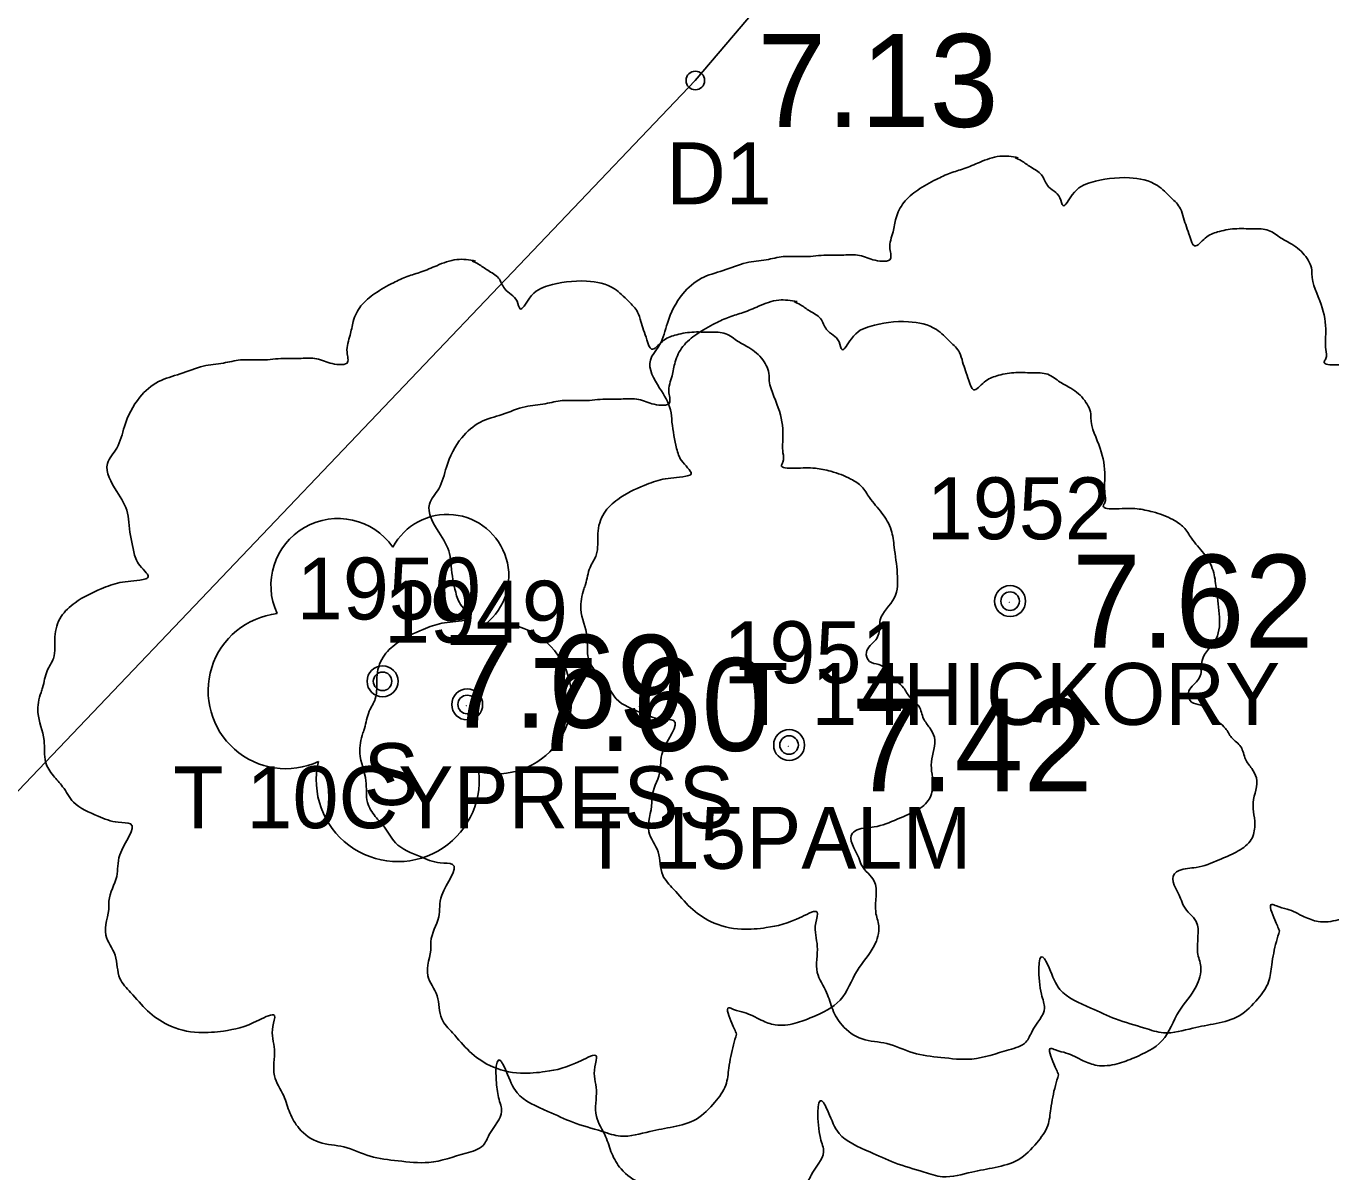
# Model space of a CAD drawing. Extents: x 2608598 to 2610682, y 641451 to 643526.
# Drawn here: x 2609197.94 to 2609219.03, y 643059.53 to 643078.05 of the extents above; entities that cross this region are included whole.
import ezdxf

# ---------------------------------------------------------------- set-up
doc = ezdxf.new("R2010")
doc.units = 0
for name, color, linetype in [('RD_EX_Driveway', 7, 'Continuous'), ('RD_EX_Driveway_txCode', 7, 'Continuous'), ('RD_EX_TX_Driveway_ELEV', 7, 'Continuous'), ('RD_EX_TX_VEG_ELEV', 7, 'Continuous'), ('RD_EX_VEG', 7, 'Continuous'), ('RD_EX_VEG_txCode', 7, 'Continuous'), ('RD_SMD_Locator', 7, 'Continuous')]:
    doc.layers.add(name, color=color, linetype=linetype)

msp = doc.modelspace()

# ---------------------------------------------------------------- linework, layer by layer
at = {"layer": 'RD_EX_Driveway'}
msp.add_lwpolyline([(2609166.457, 643161.041), (2609160.17, 643148.257), (2609190.362, 643122.83), (2609213.317, 643102.873), (2609223.768, 643094.8), (2609208.755, 643077.174), (2609183.581, 643050.775)], dxfattribs=at)
at = {"layer": 'RD_EX_VEG'}
for centre, radius in [((2609213.844, 643068.759), 0.25), ((2609213.831, 643068.74), 0.0001), ((2609203.699, 643067.463), 0.25), ((2609205.067, 643067.089), 0.25), ((2609205.054, 643067.07), 0.0001), ((2609210.272, 643066.433), 0.25), ((2609210.259, 643066.414), 0.0001)]:
    msp.add_circle(centre, radius, dxfattribs=at)
for centre, radius, start, end in [((2609204.745, 643069.166), 0.995, 308.7626, 152.0467), ((2609202.978, 643069.011), 1.084, 34.9763, 204.756), ((2609202.136, 643067.308), 1.257, 96.4518, 294.734), ((2609205.539, 643067.184), 1.218, 256.5667, 98.1046), ((2609203.945, 643065.867), 1.318, 166.8827, 5.7589)]:
    msp.add_arc(centre, radius, start, end, dxfattribs=at)
for points in [[(2609213.976, 643075.926), (2609213.676, 643075.951), (2609213.351, 643075.851), (2609213.101, 643075.751), (2609212.876, 643075.676), (2609212.651, 643075.576), (2609212.351, 643075.402), (2609212.126, 643075.202), (2609212.001, 643074.952), (2609211.951, 643074.727), (2609211.902, 643074.452), (2609211.902, 643074.277), (2609211.777, 643074.252), (2609211.627, 643074.277), (2609211.377, 643074.352), (2609211.127, 643074.352), (2609210.877, 643074.352), (2609210.527, 643074.327), (2609210.177, 643074.327), (2609209.902, 643074.277), (2609209.578, 643074.227), (2609209.203, 643074.102), (2609208.853, 643073.977), (2609208.553, 643073.727), (2609208.303, 643073.252), (2609208.178, 643072.903), (2609208.028, 643072.653), (2609208.178, 643072.203), (2609208.353, 643071.853), (2609208.378, 643071.653), (2609208.453, 643071.228), (2609208.553, 643071.003), (2609208.678, 643070.803), (2609208.603, 643070.779), (2609208.228, 643070.729), (2609207.928, 643070.629), (2609207.503, 643070.404), (2609207.279, 643070.179), (2609207.179, 643069.854), (2609207.154, 643069.504), (2609207.054, 643069.304), (2609206.979, 643069.029), (2609206.954, 643068.954), (2609206.904, 643068.629), (2609207.004, 643068.18), (2609207.029, 643067.83), (2609207.154, 643067.605), (2609207.304, 643067.43), (2609207.478, 643067.18), (2609207.878, 643066.955), (2609208.203, 643066.855), (2609208.403, 643066.83), (2609208.228, 643066.33), (2609208.178, 643065.981), (2609208.053, 643065.581), (2609208.053, 643065.506), (2609208.003, 643065.031), (2609208.153, 643064.706), (2609208.228, 643064.331), (2609208.403, 643064.106), (2609208.678, 643063.807), (2609209.003, 643063.582), (2609209.503, 643063.457), (2609209.902, 643063.482), (2609210.477, 643063.657), (2609210.727, 643063.732), (2609210.702, 643063.557), (2609210.727, 643063.182), (2609210.727, 643062.757), (2609210.877, 643062.432), (2609210.977, 643062.157), (2609211.127, 643061.907), (2609211.452, 643061.683), (2609211.852, 643061.608), (2609212.276, 643061.458), (2609212.726, 643061.383), (2609213.226, 643061.358), (2609213.826, 643061.508), (2609214.101, 643061.633), (2609214.201, 643061.807), (2609214.4, 643062.182), (2609214.35, 643062.407), (2609214.375, 643063.007), (2609214.475, 643062.832), (2609214.65, 643062.482), (2609215.15, 643062.182), (2609215.55, 643062.007), (2609216.025, 643061.857), (2609216.325, 643061.782), (2609216.799, 643061.857), (2609217.174, 643061.932), (2609217.549, 643062.057), (2609217.849, 643062.332), (2609218.024, 643062.607), (2609218.074, 643062.882), (2609218.149, 643063.257), (2609218.199, 643063.432)], [(2609218.199, 643063.432), (2609218.124, 643063.607), (2609218.074, 643063.857), (2609218.149, 643063.832), (2609218.324, 643063.782), (2609218.599, 643063.657), (2609218.824, 643063.582), (2609219.148, 643063.607), (2609219.423, 643063.707), (2609219.873, 643063.982), (2609220.148, 643064.456), (2609220.423, 643064.856), (2609220.498, 643065.181), (2609220.448, 643065.406), (2609220.423, 643065.906), (2609220.223, 643066.156), (2609220.173, 643066.28), (2609220.073, 643066.68), (2609220.148, 643066.73), (2609220.423, 643066.78), (2609220.798, 643066.905), (2609221.073, 643067.03), (2609221.297, 643067.205), (2609221.372, 643067.43), (2609221.347, 643067.83), (2609221.397, 643068.23), (2609221.322, 643068.38), (2609221.222, 643068.529), (2609221.147, 643068.729), (2609220.998, 643068.879), (2609220.898, 643069.029), (2609220.798, 643069.129), (2609220.673, 643069.279), (2609220.498, 643069.404), (2609220.348, 643069.454), (2609220.298, 643069.604), (2609220.448, 643069.804), (2609220.498, 643069.904), (2609220.523, 643070.129), (2609220.748, 643070.479), (2609220.798, 643070.878), (2609220.748, 643071.303), (2609220.698, 643071.578), (2609220.548, 643071.853), (2609220.348, 643072.103), (2609220.223, 643072.278), (2609220.048, 643072.403), (2609219.723, 643072.528), (2609219.473, 643072.578), (2609219.123, 643072.578), (2609218.923, 643072.628), (2609218.948, 643072.678), (2609218.948, 643072.828), (2609218.948, 643073.103), (2609218.873, 643073.552), (2609218.724, 643074.052), (2609218.724, 643074.077), (2609218.624, 643074.327), (2609218.399, 643074.527), (2609218.224, 643074.627), (2609218.024, 643074.752), (2609217.774, 643074.777), (2609217.474, 643074.777), (2609217.199, 643074.727), (2609216.999, 643074.627), (2609216.824, 643074.502), (2609216.749, 643074.652), (2609216.649, 643074.952), (2609216.599, 643075.102), (2609216.45, 643075.277), (2609216.225, 643075.476), (2609215.775, 643075.601), (2609215.15, 643075.526), (2609214.85, 643075.327), (2609214.7, 643075.152), (2609214.65, 643075.277), (2609214.45, 643075.476), (2609214.35, 643075.651), (2609214.176, 643075.776), (2609214.026, 643075.876), (2609213.926, 643075.926)], [(2609205.199, 643074.256), (2609204.899, 643074.281), (2609204.574, 643074.181), (2609204.324, 643074.081), (2609204.099, 643074.006), (2609203.874, 643073.906), (2609203.574, 643073.731), (2609203.35, 643073.531), (2609203.225, 643073.281), (2609203.175, 643073.056), (2609203.125, 643072.782), (2609203.125, 643072.607), (2609203, 643072.582), (2609202.85, 643072.607), (2609202.6, 643072.682), (2609202.35, 643072.682), (2609202.1, 643072.682), (2609201.75, 643072.657), (2609201.4, 643072.657), (2609201.126, 643072.607), (2609200.801, 643072.557), (2609200.426, 643072.432), (2609200.076, 643072.307), (2609199.776, 643072.057), (2609199.526, 643071.582), (2609199.401, 643071.232), (2609199.251, 643070.982), (2609199.401, 643070.533), (2609199.576, 643070.183), (2609199.601, 643069.983), (2609199.676, 643069.558), (2609199.776, 643069.333), (2609199.901, 643069.133), (2609199.826, 643069.108), (2609199.451, 643069.058), (2609199.151, 643068.958), (2609198.727, 643068.733), (2609198.502, 643068.508), (2609198.402, 643068.184), (2609198.377, 643067.834), (2609198.277, 643067.634), (2609198.202, 643067.359), (2609198.177, 643067.284), (2609198.127, 643066.959), (2609198.227, 643066.509), (2609198.252, 643066.159), (2609198.377, 643065.935), (2609198.527, 643065.76), (2609198.702, 643065.51), (2609199.101, 643065.285), (2609199.426, 643065.185), (2609199.626, 643065.16), (2609199.451, 643064.66), (2609199.401, 643064.31), (2609199.276, 643063.91), (2609199.276, 643063.836), (2609199.226, 643063.361), (2609199.376, 643063.036), (2609199.451, 643062.661), (2609199.626, 643062.436), (2609199.901, 643062.136), (2609200.226, 643061.911), (2609200.726, 643061.786), (2609201.126, 643061.811), (2609201.7, 643061.986), (2609201.95, 643062.061), (2609201.925, 643061.886), (2609201.95, 643061.511), (2609201.95, 643061.087), (2609202.1, 643060.762), (2609202.2, 643060.487), (2609202.35, 643060.237), (2609202.675, 643060.012), (2609203.075, 643059.937), (2609203.499, 643059.787), (2609203.949, 643059.712), (2609204.449, 643059.687), (2609205.049, 643059.837), (2609205.324, 643059.962), (2609205.424, 643060.137), (2609205.624, 643060.512), (2609205.574, 643060.737), (2609205.599, 643061.337), (2609205.698, 643061.162), (2609205.873, 643060.812), (2609206.373, 643060.512), (2609206.773, 643060.337), (2609207.248, 643060.187), (2609207.548, 643060.112), (2609208.022, 643060.187), (2609208.397, 643060.262), (2609208.772, 643060.387), (2609209.072, 643060.662), (2609209.247, 643060.937), (2609209.297, 643061.212), (2609209.372, 643061.586), (2609209.422, 643061.761)], [(2609209.422, 643061.761), (2609209.347, 643061.936), (2609209.297, 643062.186), (2609209.372, 643062.161), (2609209.547, 643062.111), (2609209.822, 643061.986), (2609210.047, 643061.911), (2609210.371, 643061.936), (2609210.646, 643062.036), (2609211.096, 643062.311), (2609211.371, 643062.786), (2609211.646, 643063.186), (2609211.721, 643063.511), (2609211.671, 643063.736), (2609211.646, 643064.235), (2609211.446, 643064.485), (2609211.396, 643064.61), (2609211.296, 643065.01), (2609211.371, 643065.06), (2609211.646, 643065.11), (2609212.021, 643065.235), (2609212.296, 643065.36), (2609212.521, 643065.535), (2609212.595, 643065.76), (2609212.571, 643066.159), (2609212.62, 643066.559), (2609212.546, 643066.709), (2609212.446, 643066.859), (2609212.371, 643067.059), (2609212.221, 643067.209), (2609212.121, 643067.359), (2609212.021, 643067.459), (2609211.896, 643067.609), (2609211.721, 643067.734), (2609211.571, 643067.784), (2609211.521, 643067.934), (2609211.671, 643068.134), (2609211.721, 643068.234), (2609211.746, 643068.458), (2609211.971, 643068.808), (2609212.021, 643069.208), (2609211.971, 643069.633), (2609211.921, 643069.908), (2609211.771, 643070.183), (2609211.571, 643070.433), (2609211.446, 643070.608), (2609211.271, 643070.732), (2609210.946, 643070.857), (2609210.696, 643070.907), (2609210.346, 643070.907), (2609210.147, 643070.957), (2609210.172, 643071.007), (2609210.172, 643071.157), (2609210.172, 643071.432), (2609210.097, 643071.882), (2609209.947, 643072.382), (2609209.947, 643072.407), (2609209.847, 643072.657), (2609209.622, 643072.857), (2609209.447, 643072.956), (2609209.247, 643073.081), (2609208.997, 643073.106), (2609208.697, 643073.106), (2609208.422, 643073.056), (2609208.222, 643072.956), (2609208.047, 643072.832), (2609207.972, 643072.981), (2609207.873, 643073.281), (2609207.823, 643073.431), (2609207.673, 643073.606), (2609207.448, 643073.806), (2609206.998, 643073.931), (2609206.373, 643073.856), (2609206.073, 643073.656), (2609205.923, 643073.481), (2609205.873, 643073.606), (2609205.673, 643073.806), (2609205.574, 643073.981), (2609205.399, 643074.106), (2609205.249, 643074.206), (2609205.149, 643074.256)], [(2609210.403, 643073.6), (2609210.104, 643073.625), (2609209.779, 643073.525), (2609209.529, 643073.425), (2609209.304, 643073.35), (2609209.079, 643073.25), (2609208.779, 643073.075), (2609208.554, 643072.875), (2609208.429, 643072.625), (2609208.379, 643072.4), (2609208.329, 643072.125), (2609208.329, 643071.95), (2609208.204, 643071.925), (2609208.054, 643071.95), (2609207.805, 643072.025), (2609207.555, 643072.025), (2609207.305, 643072.025), (2609206.955, 643072), (2609206.605, 643072), (2609206.33, 643071.95), (2609206.005, 643071.901), (2609205.63, 643071.776), (2609205.281, 643071.651), (2609204.981, 643071.401), (2609204.731, 643070.926), (2609204.606, 643070.576), (2609204.456, 643070.326), (2609204.606, 643069.876), (2609204.781, 643069.527), (2609204.806, 643069.327), (2609204.881, 643068.902), (2609204.981, 643068.677), (2609205.106, 643068.477), (2609205.031, 643068.452), (2609204.656, 643068.402), (2609204.356, 643068.302), (2609203.931, 643068.077), (2609203.706, 643067.852), (2609203.606, 643067.527), (2609203.581, 643067.178), (2609203.482, 643066.978), (2609203.407, 643066.703), (2609203.382, 643066.628), (2609203.331, 643066.303), (2609203.431, 643065.853), (2609203.456, 643065.503), (2609203.581, 643065.278), (2609203.731, 643065.104), (2609203.906, 643064.854), (2609204.306, 643064.629), (2609204.631, 643064.529), (2609204.831, 643064.504), (2609204.656, 643064.004), (2609204.606, 643063.654), (2609204.481, 643063.254), (2609204.481, 643063.179), (2609204.431, 643062.705), (2609204.581, 643062.38), (2609204.656, 643062.005), (2609204.831, 643061.78), (2609205.106, 643061.48), (2609205.431, 643061.255), (2609205.93, 643061.13), (2609206.33, 643061.155), (2609206.905, 643061.33), (2609207.155, 643061.405), (2609207.13, 643061.23), (2609207.155, 643060.855), (2609207.155, 643060.431), (2609207.305, 643060.106), (2609207.405, 643059.831), (2609207.555, 643059.581), (2609207.88, 643059.356), (2609208.279, 643059.281), (2609208.704, 643059.131), (2609209.154, 643059.056), (2609209.654, 643059.031), (2609210.254, 643059.181), (2609210.528, 643059.306), (2609210.628, 643059.481), (2609210.828, 643059.856), (2609210.778, 643060.081), (2609210.803, 643060.68), (2609210.903, 643060.505), (2609211.078, 643060.156), (2609211.578, 643059.856), (2609211.978, 643059.681), (2609212.453, 643059.531), (2609212.752, 643059.456), (2609213.227, 643059.531), (2609213.602, 643059.606), (2609213.977, 643059.731), (2609214.277, 643060.006), (2609214.452, 643060.281), (2609214.502, 643060.555), (2609214.577, 643060.93), (2609214.627, 643061.105)], [(2609214.627, 643061.105), (2609214.552, 643061.28), (2609214.502, 643061.53), (2609214.577, 643061.505), (2609214.752, 643061.455), (2609215.026, 643061.33), (2609215.251, 643061.255), (2609215.576, 643061.28), (2609215.851, 643061.38), (2609216.301, 643061.655), (2609216.576, 643062.13), (2609216.851, 643062.53), (2609216.926, 643062.854), (2609216.876, 643063.079), (2609216.851, 643063.579), (2609216.651, 643063.829), (2609216.601, 643063.954), (2609216.501, 643064.354), (2609216.576, 643064.404), (2609216.851, 643064.454), (2609217.225, 643064.579), (2609217.5, 643064.704), (2609217.725, 643064.879), (2609217.8, 643065.104), (2609217.775, 643065.503), (2609217.825, 643065.903), (2609217.75, 643066.053), (2609217.65, 643066.203), (2609217.575, 643066.403), (2609217.425, 643066.553), (2609217.325, 643066.703), (2609217.225, 643066.803), (2609217.101, 643066.953), (2609216.926, 643067.078), (2609216.776, 643067.128), (2609216.726, 643067.278), (2609216.876, 643067.477), (2609216.926, 643067.577), (2609216.95, 643067.802), (2609217.175, 643068.152), (2609217.225, 643068.552), (2609217.175, 643068.977), (2609217.126, 643069.252), (2609216.976, 643069.527), (2609216.776, 643069.776), (2609216.651, 643069.951), (2609216.476, 643070.076), (2609216.151, 643070.201), (2609215.901, 643070.251), (2609215.551, 643070.251), (2609215.351, 643070.301), (2609215.376, 643070.351), (2609215.376, 643070.501), (2609215.376, 643070.776), (2609215.301, 643071.226), (2609215.151, 643071.726), (2609215.151, 643071.751), (2609215.051, 643072), (2609214.826, 643072.2), (2609214.652, 643072.3), (2609214.452, 643072.425), (2609214.202, 643072.45), (2609213.902, 643072.45), (2609213.627, 643072.4), (2609213.427, 643072.3), (2609213.252, 643072.175), (2609213.177, 643072.325), (2609213.077, 643072.625), (2609213.027, 643072.775), (2609212.877, 643072.95), (2609212.652, 643073.15), (2609212.203, 643073.275), (2609211.578, 643073.2), (2609211.278, 643073), (2609211.128, 643072.825), (2609211.078, 643072.95), (2609210.878, 643073.15), (2609210.778, 643073.325), (2609210.603, 643073.45), (2609210.453, 643073.55), (2609210.353, 643073.6)]]:
    msp.add_spline(points, degree=3, dxfattribs=at)
at = {"layer": 'RD_SMD_Locator'}
for centre in [(2609208.755, 643077.174), (2609213.844, 643068.759), (2609203.699, 643067.463), (2609205.067, 643067.089), (2609210.271, 643066.433)]:
    msp.add_circle(centre, 0.15, dxfattribs=at)

# ---------------------------------------------------------------- texts
at = {"layer": 'RD_EX_Driveway_txCode'}
msp.add_text('D1', height=1, dxfattribs=at).set_placement((2609208.282, 643075.174))
at = {"layer": 'RD_EX_TX_Driveway_ELEV'}
msp.add_text('7.13', height=1.5, dxfattribs=at).set_placement((2609209.755, 643076.424))
at = {"layer": 'RD_EX_TX_VEG_ELEV'}
for s, p in [('7.62', (2609214.844, 643068.009)), ('7.69', (2609204.699, 643066.713)), ('7.60', (2609206.067, 643066.339)), ('7.42', (2609211.271, 643065.683))]:
    msp.add_text(s, height=1.5, dxfattribs=at).set_placement(p)
at = {"layer": 'RD_EX_VEG_txCode'}
for s, p in [('1952', (2609212.497, 643069.759)), ('1950', (2609202.313, 643068.463)), ('1949', (2609203.72, 643068.089)), ('1951', (2609209.209, 643067.433)), ('T 14HICKORY', (2609209.442, 643066.759)), ('S', (2609203.392, 643065.463)), ('T 10CYPRESS', (2609200.311, 643065.089)), ('T 15PALM', (2609206.901, 643064.433))]:
    msp.add_text(s, height=1, dxfattribs=at).set_placement(p)

doc.saveas('drawing.dxf')
